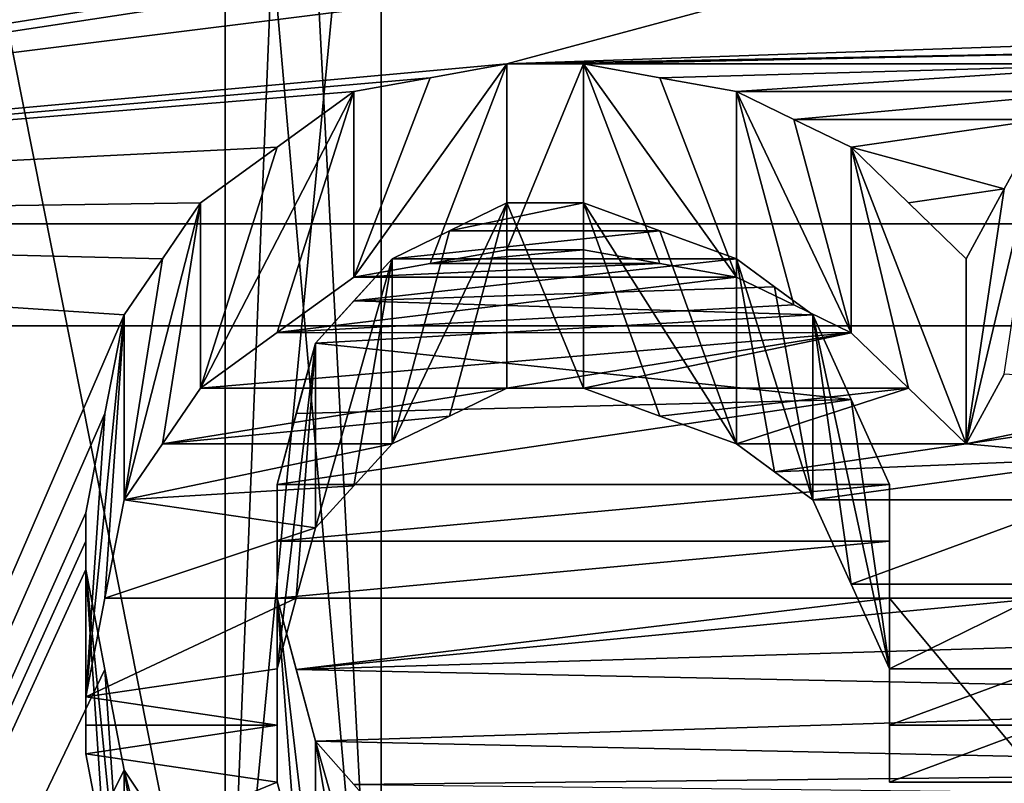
# Model space of a CAD drawing. Header units: millimetres. Extents: x -122 to 122, y -98 to 94.
# Tile 484 of 533: x 67.32 to 70.05, y 31.68 to 33.81. Entities that reach past the tile are written whole.
import ezdxf

# ---------------------------------------------------------------- set-up
doc = ezdxf.new("R2010")
doc.units = ezdxf.units.MM
doc.header["$LTSCALE"] = 26.699852
for name, color, linetype in [('1004', 7, 'CONTINUOUS'), ('1006', 7, 'CONTINUOUS'), ('1026', 7, 'CONTINUOUS'), ('1029', 7, 'CONTINUOUS'), ('1044', 7, 'CONTINUOUS'), ('1045', 7, 'CONTINUOUS'), ('1133', 7, 'CONTINUOUS'), ('1150', 7, 'CONTINUOUS'), ('1736', 7, 'CONTINUOUS'), ('1737', 7, 'CONTINUOUS'), ('4178', 7, 'CONTINUOUS'), ('4195', 7, 'CONTINUOUS'), ('4503', 7, 'CONTINUOUS'), ('4581', 7, 'CONTINUOUS'), ('4582', 7, 'CONTINUOUS'), ('4583', 7, 'CONTINUOUS'), ('4584', 7, 'CONTINUOUS'), ('4585', 7, 'CONTINUOUS'), ('4586', 7, 'CONTINUOUS'), ('4587', 7, 'CONTINUOUS'), ('4588', 7, 'CONTINUOUS'), ('4589', 7, 'CONTINUOUS'), ('4590', 7, 'CONTINUOUS'), ('4591', 7, 'CONTINUOUS'), ('4592', 7, 'CONTINUOUS'), ('4597', 7, 'CONTINUOUS'), ('4598', 7, 'CONTINUOUS'), ('4599', 7, 'CONTINUOUS'), ('4600', 7, 'CONTINUOUS'), ('4601', 7, 'CONTINUOUS'), ('4602', 7, 'CONTINUOUS'), ('4603', 7, 'CONTINUOUS'), ('4604', 7, 'CONTINUOUS'), ('4605', 7, 'CONTINUOUS'), ('4606', 7, 'CONTINUOUS'), ('4607', 7, 'CONTINUOUS'), ('4608', 7, 'CONTINUOUS'), ('4781', 7, 'CONTINUOUS'), ('4782', 7, 'CONTINUOUS'), ('4791', 7, 'CONTINUOUS'), ('4792', 7, 'CONTINUOUS'), ('4793', 7, 'CONTINUOUS'), ('4794', 7, 'CONTINUOUS')]:
    doc.layers.add(name, color=color, linetype=linetype)

msp = doc.modelspace()

# ---------------------------------------------------------------- linework, layer by layer
at = {"layer": '1004', "color": 250, "linetype": 'Continuous', "true_color": 0x323232}
for points in [[(78.9793, 35.25), (78.9793, 30.5274, -17.625), (68.3207, 35.25), (78.9793, 35.25)], [(68.3207, 35.25), (78.9793, 30.5274, -17.625), (68.3207, 30.5274, -17.625), (68.3207, 35.25)]]:
    msp.add_3dface(points, dxfattribs=at)
at = {"layer": '1006', "color": 250, "linetype": 'Continuous', "true_color": 0x323232}
for points in [[(78.9793, 35.25), (68.3207, 35.25), (68.3207, 30.5274, 17.625), (78.9793, 35.25)], [(78.9793, 30.5274, 17.625), (78.9793, 35.25), (68.3207, 30.5274, 17.625), (78.9793, 30.5274, 17.625)]]:
    msp.add_3dface(points, dxfattribs=at)
at = {"layer": '1026', "color": 250, "linetype": 'Continuous', "true_color": 0x323232}
for points in [[(66.4443, 38), (66.4443, 32.909, 19), (67.8877, 35.5), (66.4443, 38)], [(67.8877, 35.5), (66.4443, 32.909, 19), (67.8877, 30.7439, 17.75), (67.8877, 35.5)], [(66.4443, 32.909, 19), (66.4443, 19, 32.909), (67.8877, 30.7439, 17.75), (66.4443, 32.909, 19)]]:
    msp.add_3dface(points, dxfattribs=at)
at = {"layer": '1029', "color": 250, "linetype": 'Continuous', "true_color": 0x323232}
for points in [[(66.4443, 38), (67.8877, 35.5), (67.8877, 30.7439, -17.75), (66.4443, 38)], [(66.4443, 32.909, -19), (66.4443, 38), (67.8877, 30.7439, -17.75), (66.4443, 32.909, -19)], [(66.4443, 19, -32.909), (66.4443, 32.909, -19), (67.8877, 17.75, -30.7439), (66.4443, 19, -32.909)], [(67.8877, 17.75, -30.7439), (66.4443, 32.909, -19), (67.8877, 30.7439, -17.75), (67.8877, 17.75, -30.7439)]]:
    msp.add_3dface(points, dxfattribs=at)
at = {"layer": '1044', "color": 250, "linetype": 'Continuous', "true_color": 0x323232}
for points in [[(67.8877, 35.5), (68.3207, 30.5274, -17.625), (67.8877, 30.7439, -17.75), (67.8877, 35.5)], [(68.3207, 30.5274, -17.625), (67.8877, 35.5), (68.0707, 35.317), (68.3207, 30.5274, -17.625)], [(68.3207, 35.25), (68.3207, 30.5274, -17.625), (68.0707, 35.317), (68.3207, 35.25)]]:
    msp.add_3dface(points, dxfattribs=at)
at = {"layer": '1045', "color": 250, "linetype": 'Continuous', "true_color": 0x323232}
for points in [[(67.8877, 35.5), (67.8877, 30.7439, 17.75), (68.0707, 35.317), (67.8877, 35.5)], [(67.8877, 30.7439, 17.75), (68.3207, 35.25), (68.0707, 35.317), (67.8877, 30.7439, 17.75)], [(68.3207, 30.5274, 17.625), (68.3207, 35.25), (67.8877, 30.7439, 17.75), (68.3207, 30.5274, 17.625)]]:
    msp.add_3dface(points, dxfattribs=at)
at = {"layer": '1133', "color": 250, "linetype": 'Continuous', "true_color": 0x323232}
for points in [[(103.1595, 21.125, -36.5896), (103.1595, 34.3891, -24.5448), (36.8405, 21.125, -36.5896), (103.1595, 21.125, -36.5896)], [(36.8405, 21.125, -36.5896), (103.1595, 34.3891, -24.5448), (36.8405, 34.3891, -24.5448), (36.8405, 21.125, -36.5896)]]:
    msp.add_3dface(points, dxfattribs=at)
at = {"layer": '1150', "color": 250, "linetype": 'Continuous', "true_color": 0x323232}
for points in [[(63.7701, 33.238, -34.9757), (63.7701, 40.5031, -26.2213), (67.9255, 36.5444, -31.5051), (63.7701, 33.238, -34.9757)], [(68.085, 36.4363, -31.63), (63.7701, 33.238, -34.9757), (67.9255, 36.5444, -31.5051), (68.085, 36.4363, -31.63)], [(68.2447, 36.3277, -31.7547), (63.7701, 33.238, -34.9757), (68.085, 36.4363, -31.63), (68.2447, 36.3277, -31.7547)], [(76.2299, 33.238, -34.9757), (63.7701, 33.238, -34.9757), (68.2447, 36.3277, -31.7547), (76.2299, 33.238, -34.9757)], [(68.4573, 36.2552, -31.8374), (76.2299, 33.238, -34.9757), (68.2447, 36.3277, -31.7547), (68.4573, 36.2552, -31.8374)], [(68.6702, 36.1825, -31.92), (76.2299, 33.238, -34.9757), (68.4573, 36.2552, -31.8374), (68.6702, 36.1825, -31.92)], [(68.6702, 36.1825, -31.92), (68.8297, 36.1462, -31.9612), (76.2299, 33.238, -34.9757), (68.6702, 36.1825, -31.92)], [(68.9894, 36.1098, -32.0023), (76.2299, 33.238, -34.9757), (68.8297, 36.1462, -31.9612), (68.9894, 36.1098, -32.0023)], [(68.9894, 36.1098, -32.0023), (69.2552, 36.0733, -32.0433), (76.2299, 33.238, -34.9757), (68.9894, 36.1098, -32.0023)], [(69.5213, 36.0369, -32.0844), (76.2299, 33.238, -34.9757), (69.2552, 36.0733, -32.0433), (69.5213, 36.0369, -32.0844)], [(70.4787, 36.0369, -32.0844), (76.2299, 33.238, -34.9757), (69.5213, 36.0369, -32.0844), (70.4787, 36.0369, -32.0844)], [(63.7701, 24.125, -41.7857), (63.7701, 33.238, -34.9757), (67.7128, 24.1971, -41.744), (63.7701, 24.125, -41.7857)], [(76.2299, 24.125, -41.7857), (63.7701, 33.238, -34.9757), (76.2299, 33.238, -34.9757), (76.2299, 24.125, -41.7857)], [(63.7701, 33.238, -34.9757), (76.2299, 24.125, -41.7857), (72.5, 26.1526, -40.5476), (63.7701, 33.238, -34.9757)], [(67.5, 25.6247, -40.8832), (63.7701, 33.238, -34.9757), (67.5, 25.8892, -40.7163), (67.5, 25.6247, -40.8832)], [(63.7701, 33.238, -34.9757), (67.5, 25.6247, -40.8832), (67.8191, 24.3771, -41.6391), (63.7701, 33.238, -34.9757)], [(67.5, 25.8892, -40.7163), (63.7701, 33.238, -34.9757), (67.5, 26.1526, -40.5476), (67.5, 25.8892, -40.7163)], [(67.5, 26.1526, -40.5476), (63.7701, 33.238, -34.9757), (67.8724, 26.4151, -40.3771), (67.5, 26.1526, -40.5476)], [(67.8724, 26.4151, -40.3771), (63.7701, 33.238, -34.9757), (68.2447, 26.6764, -40.2049), (67.8724, 26.4151, -40.3771)], [(68.2447, 26.6764, -40.2049), (63.7701, 33.238, -34.9757), (69.0957, 26.6764, -40.2049), (68.2447, 26.6764, -40.2049)], [(69.0957, 26.6764, -40.2049), (63.7701, 33.238, -34.9757), (72.5, 26.1526, -40.5476), (69.0957, 26.6764, -40.2049)], [(67.7128, 24.1971, -41.744), (63.7701, 33.238, -34.9757), (67.8191, 24.3771, -41.6391), (67.7128, 24.1971, -41.744)]]:
    msp.add_3dface(points, dxfattribs=at)
at = {"layer": '1736', "color": 250, "linetype": 'Continuous', "true_color": 0x323232}
for points in [[(31.5, 43.165, -19.2183), (108.5, 31.6164, -35.1136), (31.5, 31.6164, -35.1136), (31.5, 43.165, -19.2183)], [(108.5, 43.165, -19.2183), (108.5, 31.6164, -35.1136), (31.5, 43.165, -19.2183), (108.5, 43.165, -19.2183)]]:
    msp.add_3dface(points, dxfattribs=at)
at = {"layer": '1737', "color": 250, "linetype": 'Continuous', "true_color": 0x323232}
for points in [[(108.5, 44.9921, -20.0318), (108.5, 32.9547, -36.5999), (31.5, 44.9921, -20.0318), (108.5, 44.9921, -20.0318)], [(31.5, 44.9921, -20.0318), (108.5, 32.9547, -36.5999), (31.5, 32.9547, -36.5999), (31.5, 44.9921, -20.0318)], [(108.5, 32.9547, -36.5999), (108.5, 15.2191, -46.8395), (31.5, 32.9547, -36.5999), (108.5, 32.9547, -36.5999)], [(31.5, 32.9547, -36.5999), (108.5, 15.2191, -46.8395), (31.5, 15.2191, -46.8395), (31.5, 32.9547, -36.5999)]]:
    msp.add_3dface(points, dxfattribs=at)
at = {"layer": '4178', "color": 250, "linetype": 'Continuous', "true_color": 0x323232}
for points in [[(103.1595, 34.3891, 24.5448), (103.1595, 21.125, 36.5896), (36.8405, 34.3891, 24.5448), (103.1595, 34.3891, 24.5448)], [(36.8405, 34.3891, 24.5448), (103.1595, 21.125, 36.5896), (36.8405, 21.125, 36.5896), (36.8405, 34.3891, 24.5448)]]:
    msp.add_3dface(points, dxfattribs=at)
at = {"layer": '4195', "color": 250, "linetype": 'Continuous', "true_color": 0x323232}
for points in [[(63.7701, 40.5031, 26.2213), (63.7701, 33.238, 34.9757), (67.5, 40.0106, 26.967), (63.7701, 40.5031, 26.2213)], [(67.5, 40.0106, 26.967), (63.7701, 33.238, 34.9757), (67.5, 39.8158, 27.2536), (67.5, 40.0106, 26.967)], [(67.5, 39.8158, 27.2536), (63.7701, 33.238, 34.9757), (67.5, 39.6191, 27.5389), (67.5, 39.8158, 27.2536)], [(67.5, 39.6191, 27.5389), (63.7701, 33.238, 34.9757), (67.8714, 39.4218, 27.8206), (67.5, 39.6191, 27.5389)], [(67.8714, 39.4218, 27.8206), (63.7701, 33.238, 34.9757), (68.2447, 39.2221, 28.1014), (67.8714, 39.4218, 27.8206)], [(63.7701, 33.238, 34.9757), (68.5638, 38.4805, 29.1086), (69.0957, 39.2221, 28.1014), (63.7701, 33.238, 34.9757)], [(68.2447, 39.2221, 28.1014), (63.7701, 33.238, 34.9757), (69.0957, 39.2221, 28.1014), (68.2447, 39.2221, 28.1014)], [(63.7701, 33.238, 34.9757), (67.9255, 36.5876, 31.4549), (68.5638, 38.4805, 29.1086), (63.7701, 33.238, 34.9757)], [(67.9255, 36.5876, 31.4549), (63.7701, 33.238, 34.9757), (67.7662, 36.4075, 31.6632), (67.9255, 36.5876, 31.4549)], [(67.7662, 36.4075, 31.6632), (63.7701, 33.238, 34.9757), (67.6064, 36.2261, 31.8705), (67.7662, 36.4075, 31.6632)], [(67.6064, 36.2261, 31.8705), (63.7701, 33.238, 34.9757), (67.5532, 36.0443, 32.076), (67.6064, 36.2261, 31.8705)], [(67.5532, 36.0443, 32.076), (63.7701, 33.238, 34.9757), (67.5, 35.8614, 32.2804), (67.5532, 36.0443, 32.076)], [(67.5, 35.8614, 32.2804), (63.7701, 33.238, 34.9757), (67.5, 35.7147, 32.4426), (67.5, 35.8614, 32.2804)], [(67.5, 35.7147, 32.4426), (63.7701, 33.238, 34.9757), (67.5, 35.5672, 32.6042), (67.5, 35.7147, 32.4426)], [(67.5, 35.5672, 32.6042), (63.7701, 33.238, 34.9757), (67.5531, 35.3825, 32.8046), (67.5, 35.5672, 32.6042)], [(67.5531, 35.3825, 32.8046), (63.7701, 33.238, 34.9757), (67.6064, 35.1966, 33.004), (67.5531, 35.3825, 32.8046)], [(67.6064, 35.1966, 33.004), (63.7701, 33.238, 34.9757), (67.7658, 35.0103, 33.2015), (67.6064, 35.1966, 33.004)], [(67.7658, 35.0103, 33.2015), (63.7701, 33.238, 34.9757), (67.9255, 34.8228, 33.3982), (67.7658, 35.0103, 33.2015)], [(67.9255, 34.8228, 33.3982), (63.7701, 33.238, 34.9757), (68.085, 34.7101, 33.5152), (67.9255, 34.8228, 33.3982)], [(68.085, 34.7101, 33.5152), (63.7701, 33.238, 34.9757), (68.2447, 34.597, 33.632), (68.085, 34.7101, 33.5152)], [(68.2447, 34.597, 33.632), (63.7701, 33.238, 34.9757), (68.5105, 34.5215, 33.7095), (68.2447, 34.597, 33.632)], [(68.5105, 34.5215, 33.7095), (63.7701, 33.238, 34.9757), (68.7766, 34.4458, 33.7868), (68.5105, 34.5215, 33.7095)], [(70.6382, 34.4458, 33.7868), (63.7701, 33.238, 34.9757), (70.9043, 34.37, 33.8639), (70.6382, 34.4458, 33.7868)], [(63.7701, 33.238, 34.9757), (70.6382, 34.4458, 33.7868), (69.0957, 34.4458, 33.7868), (63.7701, 33.238, 34.9757)], [(68.7766, 34.4458, 33.7868), (63.7701, 33.238, 34.9757), (69.0957, 34.4458, 33.7868), (68.7766, 34.4458, 33.7868)], [(63.7701, 33.238, 34.9757), (68.6702, 33.6824, 34.5479), (71.2234, 34.37, 33.8639), (63.7701, 33.238, 34.9757)], [(70.9043, 34.37, 33.8639), (63.7701, 33.238, 34.9757), (71.2234, 34.37, 33.8639), (70.9043, 34.37, 33.8639)], [(68.6702, 33.6824, 34.5479), (70.9043, 33.7593, 34.4728), (71.2234, 34.37, 33.8639), (68.6702, 33.6824, 34.5479)], [(70.6915, 33.7209, 34.5104), (70.9043, 33.7593, 34.4728), (68.6702, 33.6824, 34.5479), (70.6915, 33.7209, 34.5104)], [(68.883, 33.6824, 34.5479), (70.6915, 33.7209, 34.5104), (68.6702, 33.6824, 34.5479), (68.883, 33.6824, 34.5479)], [(70.4787, 33.6824, 34.5479), (70.6915, 33.7209, 34.5104), (68.883, 33.6824, 34.5479), (70.4787, 33.6824, 34.5479)], [(68.6702, 33.6824, 34.5479), (63.7701, 33.238, 34.9757), (68.4575, 33.6439, 34.5854), (68.6702, 33.6824, 34.5479)], [(69.0957, 33.6439, 34.5854), (70.4787, 33.6824, 34.5479), (68.883, 33.6824, 34.5479), (69.0957, 33.6439, 34.5854)], [(69.3085, 33.6054, 34.6229), (70.4787, 33.6824, 34.5479), (69.0957, 33.6439, 34.5854), (69.3085, 33.6054, 34.6229)], [(70.3192, 33.6054, 34.6228), (70.4787, 33.6824, 34.5479), (69.3085, 33.6054, 34.6229), (70.3192, 33.6054, 34.6228)], [(68.4575, 33.6439, 34.5854), (63.7701, 33.238, 34.9757), (68.2447, 33.6054, 34.6229), (68.4575, 33.6439, 34.5854)], [(68.2447, 33.6054, 34.6229), (63.7701, 33.238, 34.9757), (68.0321, 33.4511, 34.7719), (68.2447, 33.6054, 34.6229)], [(69.468, 33.5282, 34.6975), (70.3192, 33.6054, 34.6228), (69.3085, 33.6054, 34.6229), (69.468, 33.5282, 34.6975)], [(70.1596, 33.5282, 34.6976), (70.3192, 33.6054, 34.6228), (69.468, 33.5282, 34.6975), (70.1596, 33.5282, 34.6976)], [(69.6277, 33.4509, 34.7721), (70.1596, 33.5282, 34.6976), (69.468, 33.5282, 34.6975), (69.6277, 33.4509, 34.7721)], [(70.0533, 33.335, 34.8833), (70.1596, 33.5282, 34.6976), (69.6277, 33.4509, 34.7721), (70.0533, 33.335, 34.8833)], [(68.0321, 33.4511, 34.7719), (63.7701, 33.238, 34.9757), (67.8191, 33.296, 34.9204), (68.0321, 33.4511, 34.7719)], [(69.7871, 33.2962, 34.9203), (70.0533, 33.335, 34.8833), (69.6277, 33.4509, 34.7721), (69.7871, 33.2962, 34.9203)], [(69.9468, 33.1406, 35.0679), (70.0533, 33.335, 34.8833), (69.7871, 33.2962, 34.9203), (69.9468, 33.1406, 35.0679)], [(67.8191, 33.296, 34.9204), (63.7701, 33.238, 34.9757), (67.7128, 33.1407, 35.0678), (67.8191, 33.296, 34.9204)], [(68.6702, 33.296, 34.9204), (68.5107, 33.2184, 34.9943), (68.883, 33.296, 34.9204), (68.6702, 33.296, 34.9204)], [(68.883, 33.296, 34.9204), (68.5107, 33.2184, 34.9943), (69.0957, 33.2184, 34.9943), (68.883, 33.296, 34.9204)], [(63.7701, 33.238, 34.9757), (63.7701, 24.125, 41.7857), (67.6064, 32.9848, 35.2146), (63.7701, 33.238, 34.9757)], [(67.7128, 33.1407, 35.0678), (63.7701, 33.238, 34.9757), (67.6064, 32.9848, 35.2146), (67.7128, 33.1407, 35.0678)], [(68.5107, 33.2184, 34.9943), (68.3511, 33.1406, 35.0679), (69.0957, 33.2184, 34.9943), (68.5107, 33.2184, 34.9943)], [(69.0957, 33.2184, 34.9943), (68.3511, 33.1406, 35.0679), (69.3085, 33.1406, 35.0679), (69.0957, 33.2184, 34.9943)], [(68.3511, 33.1406, 35.0679), (68.2447, 33.0238, 35.178), (69.3085, 33.1406, 35.0679), (68.3511, 33.1406, 35.0679)], [(69.3085, 33.1406, 35.0679), (68.2447, 33.0238, 35.178), (69.4148, 33.0628, 35.1413), (69.3085, 33.1406, 35.0679)], [(69.4148, 33.0628, 35.1413), (68.2447, 33.0238, 35.178), (69.5213, 32.9848, 35.2146), (69.4148, 33.0628, 35.1413)], [(68.2447, 33.0238, 35.178), (68.1383, 32.9066, 35.2876), (69.5213, 32.9848, 35.2146), (68.2447, 33.0238, 35.178)], [(67.6064, 32.9848, 35.2146), (63.7701, 24.125, 41.7857), (67.5532, 32.711, 35.469), (67.6064, 32.9848, 35.2146)], [(69.5213, 32.9848, 35.2146), (68.1383, 32.9066, 35.2876), (69.6276, 32.7502, 35.4328), (69.5213, 32.9848, 35.2146)], [(68.1383, 32.9066, 35.2876), (68.0851, 32.7109, 35.4691), (69.6276, 32.7502, 35.4328), (68.1383, 32.9066, 35.2876)], [(68.0851, 32.7109, 35.4691), (68.0319, 32.5142, 35.6495), (69.6276, 32.7502, 35.4328), (68.0851, 32.7109, 35.4691)], [(69.6276, 32.7502, 35.4328), (68.0319, 32.5142, 35.6495), (69.734, 32.5142, 35.6495), (69.6276, 32.7502, 35.4328)], [(67.5532, 32.711, 35.469), (63.7701, 24.125, 41.7857), (67.5, 32.4353, 35.7213), (67.5532, 32.711, 35.469)], [(68.0319, 32.5142, 35.6495), (68.0319, 32.3564, 35.7928), (69.734, 32.5142, 35.6495), (68.0319, 32.5142, 35.6495)], [(69.734, 32.5142, 35.6495), (68.0319, 32.3564, 35.7928), (69.734, 32.3564, 35.7928), (69.734, 32.5142, 35.6495)], [(67.5, 32.4353, 35.7213), (63.7701, 24.125, 41.7857), (67.5, 32.3564, 35.7928), (67.5, 32.4353, 35.7213)], [(67.5, 32.3564, 35.7928), (63.7701, 24.125, 41.7857), (67.5, 32.2773, 35.8642), (67.5, 32.3564, 35.7928)], [(68.0319, 32.3564, 35.7928), (68.0319, 32.1981, 35.9353), (69.734, 32.3564, 35.7928), (68.0319, 32.3564, 35.7928)], [(69.734, 32.3564, 35.7928), (68.0319, 32.1981, 35.9353), (69.734, 32.1981, 35.9353), (69.734, 32.3564, 35.7928)], [(67.5, 32.2773, 35.8642), (63.7701, 24.125, 41.7857), (67.5531, 31.9997, 36.1121), (67.5, 32.2773, 35.8642)], [(68.0319, 32.1981, 35.9353), (68.0851, 31.9996, 36.1121), (69.734, 32.1981, 35.9353), (68.0319, 32.1981, 35.9353)], [(69.734, 32.1981, 35.9353), (68.0851, 31.9996, 36.1121), (70.1596, 32.1981, 35.9353), (69.734, 32.1981, 35.9353)], [(70.1596, 32.1981, 35.9353), (68.0851, 31.9996, 36.1121), (71.9681, 32.1187, 36.0063), (70.1596, 32.1981, 35.9353)], [(71.9681, 32.1187, 36.0063), (68.0851, 31.9996, 36.1121), (71.9149, 31.92, 36.1826), (71.9681, 32.1187, 36.0063)], [(67.5531, 31.9997, 36.1121), (63.7701, 24.125, 41.7857), (67.6064, 31.7203, 36.3578), (67.5531, 31.9997, 36.1121)], [(68.0851, 31.9996, 36.1121), (68.1383, 31.8002, 36.2879), (71.9149, 31.92, 36.1826), (68.0851, 31.9996, 36.1121)], [(71.9149, 31.92, 36.1826), (68.1383, 31.8002, 36.2879), (71.8617, 31.7203, 36.3578), (71.9149, 31.92, 36.1826)], [(68.1383, 31.8002, 36.2879), (68.2446, 31.6803, 36.3926), (71.8617, 31.7203, 36.3578), (68.1383, 31.8002, 36.2879)], [(67.6064, 31.7203, 36.3578), (63.7701, 24.125, 41.7857), (67.7127, 31.5601, 36.4969), (67.6064, 31.7203, 36.3578)], [(71.8617, 31.7203, 36.3578), (68.2446, 31.6803, 36.3926), (71.8085, 31.6402, 36.4274), (71.8617, 31.7203, 36.3578)]]:
    msp.add_3dface(points, dxfattribs=at)
at = {"layer": '4503', "color": 250, "linetype": 'Continuous', "true_color": 0x323232}
for points in [[(69.0957, 33.1278, 33.6914), (68.883, 33.1661, 33.6537), (68.4575, 33.1278, 33.6914), (69.0957, 33.1278, 33.6914)], [(68.883, 33.1661, 33.6537), (68.6702, 33.1661, 33.6537), (68.4575, 33.1278, 33.6914), (68.883, 33.1661, 33.6537)], [(69.3085, 33.0894, 33.7292), (69.0957, 33.1278, 33.6914), (68.2447, 33.0894, 33.7292), (69.3085, 33.0894, 33.7292)], [(69.0957, 33.1278, 33.6914), (68.4575, 33.1278, 33.6914), (68.2447, 33.0894, 33.7292), (69.0957, 33.1278, 33.6914)], [(69.468, 33.0126, 33.8043), (69.3085, 33.0894, 33.7292), (68.0321, 32.9357, 33.8792), (69.468, 33.0126, 33.8043)], [(69.3085, 33.0894, 33.7292), (68.2447, 33.0894, 33.7292), (68.0321, 32.9357, 33.8792), (69.3085, 33.0894, 33.7292)], [(69.6277, 32.9355, 33.8794), (69.468, 33.0126, 33.8043), (68.0321, 32.9357, 33.8792), (69.6277, 32.9355, 33.8794)], [(69.6277, 32.9355, 33.8794), (68.0321, 32.9357, 33.8792), (67.8191, 32.7812, 34.0287), (69.6277, 32.9355, 33.8794)], [(67.8191, 32.7812, 34.0287), (68.6702, 32.7812, 34.0287), (69.6277, 32.9355, 33.8794), (67.8191, 32.7812, 34.0287)], [(68.6702, 32.7812, 34.0287), (68.883, 32.7812, 34.0287), (69.6277, 32.9355, 33.8794), (68.6702, 32.7812, 34.0287)], [(69.7871, 32.7813, 34.0286), (69.6277, 32.9355, 33.8794), (68.883, 32.7812, 34.0287), (69.7871, 32.7813, 34.0286)], [(70.0533, 32.82, 33.9913), (69.9468, 32.6264, 34.1772), (70.6916, 32.7812, 34.0287), (70.0533, 32.82, 33.9913)], [(67.8191, 32.7812, 34.0287), (67.7128, 32.6265, 34.1771), (68.6702, 32.7812, 34.0287), (67.8191, 32.7812, 34.0287)], [(67.7128, 32.6265, 34.1771), (68.5107, 32.7039, 34.1031), (68.6702, 32.7812, 34.0287), (67.7128, 32.6265, 34.1771)], [(69.7871, 32.7813, 34.0286), (68.883, 32.7812, 34.0287), (69.0957, 32.7039, 34.1031), (69.7871, 32.7813, 34.0286)], [(69.7871, 32.7813, 34.0286), (69.0957, 32.7039, 34.1031), (69.3085, 32.6264, 34.1772), (69.7871, 32.7813, 34.0286)], [(69.9468, 32.6264, 34.1772), (69.7871, 32.7813, 34.0286), (69.3085, 32.6264, 34.1772), (69.9468, 32.6264, 34.1772)], [(69.9468, 32.6264, 34.1772), (70.4787, 32.7039, 34.1031), (70.6916, 32.7812, 34.0287), (69.9468, 32.6264, 34.1772)], [(67.7128, 32.6265, 34.1771), (68.3511, 32.6264, 34.1772), (68.5107, 32.7039, 34.1031), (67.7128, 32.6265, 34.1771)], [(69.9468, 32.6264, 34.1772), (70.3724, 32.5877, 34.2141), (70.4787, 32.7039, 34.1031), (69.9468, 32.6264, 34.1772)], [(67.7128, 32.6265, 34.1771), (67.6064, 32.471, 34.3248), (68.3511, 32.6264, 34.1772), (67.7128, 32.6265, 34.1771)], [(67.6064, 32.471, 34.3248), (68.2447, 32.51, 34.2879), (68.3511, 32.6264, 34.1772), (67.6064, 32.471, 34.3248)], [(69.9468, 32.6264, 34.1772), (69.3085, 32.6264, 34.1772), (69.4148, 32.5488, 34.2511), (69.9468, 32.6264, 34.1772)], [(69.9468, 32.6264, 34.1772), (69.4148, 32.5488, 34.2511), (70.3724, 32.5877, 34.2141), (69.9468, 32.6264, 34.1772)], [(69.4148, 32.5488, 34.2511), (69.5213, 32.471, 34.3248), (70.3724, 32.5877, 34.2141), (69.4148, 32.5488, 34.2511)], [(69.5213, 32.471, 34.3248), (70.266, 32.471, 34.3248), (70.3724, 32.5877, 34.2141), (69.5213, 32.471, 34.3248)], [(67.6064, 32.471, 34.3248), (68.1383, 32.3932, 34.3983), (68.2447, 32.51, 34.2879), (67.6064, 32.471, 34.3248)], [(67.6064, 32.471, 34.3248), (67.5532, 32.1983, 34.5808), (68.1383, 32.3932, 34.3983), (67.6064, 32.471, 34.3248)], [(69.5213, 32.471, 34.3248), (69.6276, 32.2373, 34.5444), (70.266, 32.471, 34.3248), (69.5213, 32.471, 34.3248)], [(69.6276, 32.2373, 34.5444), (70.2128, 32.2373, 34.5445), (70.266, 32.471, 34.3248), (69.6276, 32.2373, 34.5444)], [(67.5532, 32.1983, 34.5808), (68.0851, 32.1981, 34.581), (68.1383, 32.3932, 34.3983), (67.5532, 32.1983, 34.5808)], [(69.6276, 32.2373, 34.5444), (69.734, 32.002, 34.7625), (70.2128, 32.2373, 34.5445), (69.6276, 32.2373, 34.5444)], [(69.734, 32.002, 34.7625), (70.1596, 32.002, 34.7625), (70.2128, 32.2373, 34.5445), (69.734, 32.002, 34.7625)], [(67.5532, 32.1983, 34.5808), (67.5, 31.9234, 34.8347), (68.0851, 32.1981, 34.581), (67.5532, 32.1983, 34.5808)], [(67.5, 31.9234, 34.8347), (68.0319, 32.002, 34.7625), (68.0851, 32.1981, 34.581), (67.5, 31.9234, 34.8347)], [(67.5, 31.9234, 34.8347), (68.0319, 31.8448, 34.9066), (68.0319, 32.002, 34.7625), (67.5, 31.9234, 34.8347)], [(69.734, 32.002, 34.7625), (69.734, 31.8448, 34.9066), (70.1596, 32.002, 34.7625), (69.734, 32.002, 34.7625)], [(69.734, 31.8448, 34.9066), (70.1596, 31.8448, 34.9066), (70.1596, 32.002, 34.7625), (69.734, 31.8448, 34.9066)], [(67.5, 31.9234, 34.8347), (67.5, 31.8447, 34.9067), (68.0319, 31.8448, 34.9066), (67.5, 31.9234, 34.8347)], [(67.5, 31.8447, 34.9067), (67.5, 31.7659, 34.9784), (68.0319, 31.8448, 34.9066), (67.5, 31.8447, 34.9067)], [(67.5, 31.7659, 34.9784), (68.0319, 31.6869, 35.05), (68.0319, 31.8448, 34.9066), (67.5, 31.7659, 34.9784)], [(69.734, 31.8448, 34.9066), (69.734, 31.6869, 35.05), (70.1596, 31.8448, 34.9066), (69.734, 31.8448, 34.9066)], [(69.734, 31.6869, 35.05), (70.1596, 31.6869, 35.05), (70.1596, 31.8448, 34.9066), (69.734, 31.6869, 35.05)], [(67.5, 31.7659, 34.9784), (67.5531, 31.4892, 35.2277), (68.0319, 31.6869, 35.05), (67.5, 31.7659, 34.9784)], [(67.5531, 31.4892, 35.2277), (68.0851, 31.4891, 35.2278), (68.0319, 31.6869, 35.05), (67.5531, 31.4892, 35.2277)]]:
    msp.add_3dface(points, dxfattribs=at)
at = {"layer": '4581', "color": 250, "linetype": 'Continuous', "true_color": 0x323232}
for points in [[(70.1596, 33.5282, 34.6976), (70.0533, 33.335, 34.8833), (69.9468, 32.6264, 34.1772), (70.1596, 33.5282, 34.6976)], [(70.0533, 32.82, 33.9913), (70.1596, 33.5282, 34.6976), (69.9468, 32.6264, 34.1772), (70.0533, 32.82, 33.9913)], [(70.0533, 33.335, 34.8833), (69.9468, 33.1406, 35.0679), (69.9468, 32.6264, 34.1772), (70.0533, 33.335, 34.8833)]]:
    msp.add_3dface(points, dxfattribs=at)
at = {"layer": '4582', "color": 250, "linetype": 'Continuous', "true_color": 0x323232}
for points in [[(69.9468, 33.1406, 35.0679), (69.7871, 33.2962, 34.9203), (69.6277, 33.4509, 34.7721), (69.9468, 33.1406, 35.0679)], [(69.9468, 33.1406, 35.0679), (69.6277, 33.4509, 34.7721), (69.9468, 32.6264, 34.1772), (69.9468, 33.1406, 35.0679)], [(69.9468, 32.6264, 34.1772), (69.6277, 33.4509, 34.7721), (69.7871, 32.7813, 34.0286), (69.9468, 32.6264, 34.1772)], [(69.7871, 32.7813, 34.0286), (69.6277, 33.4509, 34.7721), (69.6277, 32.9355, 33.8794), (69.7871, 32.7813, 34.0286)]]:
    msp.add_3dface(points, dxfattribs=at)
at = {"layer": '4583', "color": 250, "linetype": 'Continuous', "true_color": 0x323232}
for points in [[(69.3085, 33.6054, 34.6229), (69.6277, 32.9355, 33.8794), (69.468, 33.5282, 34.6975), (69.3085, 33.6054, 34.6229)], [(69.6277, 32.9355, 33.8794), (69.3085, 33.6054, 34.6229), (69.468, 33.0126, 33.8043), (69.6277, 32.9355, 33.8794)], [(69.468, 33.0126, 33.8043), (69.3085, 33.6054, 34.6229), (69.3085, 33.0894, 33.7292), (69.468, 33.0126, 33.8043)], [(69.6277, 33.4509, 34.7721), (69.468, 33.5282, 34.6975), (69.6277, 32.9355, 33.8794), (69.6277, 33.4509, 34.7721)]]:
    msp.add_3dface(points, dxfattribs=at)
at = {"layer": '4584', "color": 250, "linetype": 'Continuous', "true_color": 0x323232}
for points in [[(68.883, 33.6824, 34.5479), (69.3085, 33.0894, 33.7292), (69.0957, 33.6439, 34.5854), (68.883, 33.6824, 34.5479)], [(69.3085, 33.0894, 33.7292), (68.883, 33.6824, 34.5479), (69.0957, 33.1278, 33.6914), (69.3085, 33.0894, 33.7292)], [(69.0957, 33.1278, 33.6914), (68.883, 33.6824, 34.5479), (68.883, 33.1661, 33.6537), (69.0957, 33.1278, 33.6914)], [(69.3085, 33.6054, 34.6229), (69.0957, 33.6439, 34.5854), (69.3085, 33.0894, 33.7292), (69.3085, 33.6054, 34.6229)]]:
    msp.add_3dface(points, dxfattribs=at)
at = {"layer": '4585', "color": 250, "linetype": 'Continuous', "true_color": 0x323232}
for points in [[(68.883, 33.6824, 34.5479), (68.6702, 33.6824, 34.5479), (68.6702, 33.1661, 33.6537), (68.883, 33.6824, 34.5479)], [(68.883, 33.1661, 33.6537), (68.883, 33.6824, 34.5479), (68.6702, 33.1661, 33.6537), (68.883, 33.1661, 33.6537)]]:
    msp.add_3dface(points, dxfattribs=at)
at = {"layer": '4586', "color": 250, "linetype": 'Continuous', "true_color": 0x323232}
for points in [[(68.6702, 33.6824, 34.5479), (68.4575, 33.6439, 34.5854), (68.2447, 33.0894, 33.7292), (68.6702, 33.6824, 34.5479)], [(68.4575, 33.1278, 33.6914), (68.6702, 33.6824, 34.5479), (68.2447, 33.0894, 33.7292), (68.4575, 33.1278, 33.6914)], [(68.6702, 33.1661, 33.6537), (68.6702, 33.6824, 34.5479), (68.4575, 33.1278, 33.6914), (68.6702, 33.1661, 33.6537)], [(68.4575, 33.6439, 34.5854), (68.2447, 33.6054, 34.6229), (68.2447, 33.0894, 33.7292), (68.4575, 33.6439, 34.5854)]]:
    msp.add_3dface(points, dxfattribs=at)
at = {"layer": '4587', "color": 250, "linetype": 'Continuous', "true_color": 0x323232}
for points in [[(68.2447, 33.6054, 34.6229), (68.0321, 33.4511, 34.7719), (67.8191, 32.7812, 34.0287), (68.2447, 33.6054, 34.6229)], [(68.0321, 32.9357, 33.8792), (68.2447, 33.6054, 34.6229), (67.8191, 32.7812, 34.0287), (68.0321, 32.9357, 33.8792)], [(68.2447, 33.0894, 33.7292), (68.2447, 33.6054, 34.6229), (68.0321, 32.9357, 33.8792), (68.2447, 33.0894, 33.7292)], [(68.0321, 33.4511, 34.7719), (67.8191, 33.296, 34.9204), (67.8191, 32.7812, 34.0287), (68.0321, 33.4511, 34.7719)]]:
    msp.add_3dface(points, dxfattribs=at)
at = {"layer": '4588', "color": 250, "linetype": 'Continuous', "true_color": 0x323232}
for points in [[(67.8191, 33.296, 34.9204), (67.7128, 33.1407, 35.0678), (67.6064, 32.471, 34.3248), (67.8191, 33.296, 34.9204)], [(67.7128, 32.6265, 34.1771), (67.8191, 33.296, 34.9204), (67.6064, 32.471, 34.3248), (67.7128, 32.6265, 34.1771)], [(67.8191, 32.7812, 34.0287), (67.8191, 33.296, 34.9204), (67.7128, 32.6265, 34.1771), (67.8191, 32.7812, 34.0287)], [(67.7128, 33.1407, 35.0678), (67.6064, 32.9848, 35.2146), (67.6064, 32.471, 34.3248), (67.7128, 33.1407, 35.0678)]]:
    msp.add_3dface(points, dxfattribs=at)
at = {"layer": '4589', "color": 250, "linetype": 'Continuous', "true_color": 0x323232}
for points in [[(67.6064, 32.9848, 35.2146), (67.5532, 32.711, 35.469), (67.5, 31.9234, 34.8347), (67.6064, 32.9848, 35.2146)], [(67.5532, 32.1983, 34.5808), (67.6064, 32.9848, 35.2146), (67.5, 31.9234, 34.8347), (67.5532, 32.1983, 34.5808)], [(67.6064, 32.471, 34.3248), (67.6064, 32.9848, 35.2146), (67.5532, 32.1983, 34.5808), (67.6064, 32.471, 34.3248)], [(67.5532, 32.711, 35.469), (67.5, 32.4353, 35.7213), (67.5, 31.9234, 34.8347), (67.5532, 32.711, 35.469)]]:
    msp.add_3dface(points, dxfattribs=at)
at = {"layer": '4590', "color": 250, "linetype": 'Continuous', "true_color": 0x323232}
for points in [[(67.5, 32.4353, 35.7213), (67.5, 32.3564, 35.7928), (67.5, 31.7659, 34.9784), (67.5, 32.4353, 35.7213)], [(67.5, 31.9234, 34.8347), (67.5, 32.4353, 35.7213), (67.5, 31.8447, 34.9067), (67.5, 31.9234, 34.8347)], [(67.5, 31.8447, 34.9067), (67.5, 32.4353, 35.7213), (67.5, 31.7659, 34.9784), (67.5, 31.8447, 34.9067)], [(67.5, 32.3564, 35.7928), (67.5, 32.2773, 35.8642), (67.5, 31.7659, 34.9784), (67.5, 32.3564, 35.7928)]]:
    msp.add_3dface(points, dxfattribs=at)
at = {"layer": '4591', "color": 250, "linetype": 'Continuous', "true_color": 0x323232}
for points in [[(67.5, 32.2773, 35.8642), (67.5531, 31.9997, 36.1121), (67.6064, 31.2105, 35.4749), (67.5, 32.2773, 35.8642)], [(67.5, 31.7659, 34.9784), (67.5, 32.2773, 35.8642), (67.5531, 31.4892, 35.2277), (67.5, 31.7659, 34.9784)], [(67.5531, 31.4892, 35.2277), (67.5, 32.2773, 35.8642), (67.6064, 31.2105, 35.4749), (67.5531, 31.4892, 35.2277)], [(67.5531, 31.9997, 36.1121), (67.6064, 31.7203, 36.3578), (67.6064, 31.2105, 35.4749), (67.5531, 31.9997, 36.1121)]]:
    msp.add_3dface(points, dxfattribs=at)
at = {"layer": '4592', "color": 250, "linetype": 'Continuous', "true_color": 0x323232}
for points in [[(67.6064, 31.7203, 36.3578), (67.7127, 31.5601, 36.4969), (67.8191, 30.8905, 35.7539), (67.6064, 31.7203, 36.3578)], [(67.6064, 31.2105, 35.4749), (67.6064, 31.7203, 36.3578), (67.7127, 31.0508, 35.6147), (67.6064, 31.2105, 35.4749)], [(67.7127, 31.0508, 35.6147), (67.6064, 31.7203, 36.3578), (67.8191, 30.8905, 35.7539), (67.7127, 31.0508, 35.6147)]]:
    msp.add_3dface(points, dxfattribs=at)
at = {"layer": '4597', "color": 250, "linetype": 'Continuous', "true_color": 0x323232}
for points in [[(68.3511, 31.56, 36.4969), (68.2446, 31.6803, 36.3926), (68.1383, 31.8002, 36.2879), (68.3511, 31.56, 36.4969)], [(68.3511, 31.56, 36.4969), (68.1383, 31.8002, 36.2879), (68.3511, 31.0507, 35.6148), (68.3511, 31.56, 36.4969)], [(68.3511, 31.0507, 35.6148), (68.1383, 31.8002, 36.2879), (68.2446, 31.1707, 35.5099), (68.3511, 31.0507, 35.6148)], [(68.2446, 31.1707, 35.5099), (68.1383, 31.8002, 36.2879), (68.1383, 31.2902, 35.4046), (68.2446, 31.1707, 35.5099)]]:
    msp.add_3dface(points, dxfattribs=at)
at = {"layer": '4598', "color": 250, "linetype": 'Continuous', "true_color": 0x323232}
for points in [[(68.1383, 31.8002, 36.2879), (68.0851, 31.9996, 36.1121), (68.0319, 32.1981, 35.9353), (68.1383, 31.8002, 36.2879)], [(68.1383, 31.8002, 36.2879), (68.0319, 32.1981, 35.9353), (68.1383, 31.2902, 35.4046), (68.1383, 31.8002, 36.2879)], [(68.1383, 31.2902, 35.4046), (68.0319, 32.1981, 35.9353), (68.0851, 31.4891, 35.2278), (68.1383, 31.2902, 35.4046)], [(68.0851, 31.4891, 35.2278), (68.0319, 32.1981, 35.9353), (68.0319, 31.6869, 35.05), (68.0851, 31.4891, 35.2278)]]:
    msp.add_3dface(points, dxfattribs=at)
at = {"layer": '4599', "color": 250, "linetype": 'Continuous', "true_color": 0x323232}
for points in [[(68.0319, 32.1981, 35.9353), (68.0319, 32.3564, 35.7928), (68.0319, 32.5142, 35.6495), (68.0319, 32.1981, 35.9353)], [(68.0319, 32.1981, 35.9353), (68.0319, 32.5142, 35.6495), (68.0319, 31.6869, 35.05), (68.0319, 32.1981, 35.9353)], [(68.0319, 31.6869, 35.05), (68.0319, 32.5142, 35.6495), (68.0319, 31.8448, 34.9066), (68.0319, 31.6869, 35.05)], [(68.0319, 31.8448, 34.9066), (68.0319, 32.5142, 35.6495), (68.0319, 32.002, 34.7625), (68.0319, 31.8448, 34.9066)]]:
    msp.add_3dface(points, dxfattribs=at)
at = {"layer": '4600', "color": 250, "linetype": 'Continuous', "true_color": 0x323232}
for points in [[(68.0319, 32.5142, 35.6495), (68.0851, 32.7109, 35.4691), (68.1383, 32.9066, 35.2876), (68.0319, 32.5142, 35.6495)], [(68.0319, 32.5142, 35.6495), (68.1383, 32.9066, 35.2876), (68.0319, 32.002, 34.7625), (68.0319, 32.5142, 35.6495)], [(68.0319, 32.002, 34.7625), (68.1383, 32.9066, 35.2876), (68.0851, 32.1981, 34.581), (68.0319, 32.002, 34.7625)], [(68.0851, 32.1981, 34.581), (68.1383, 32.9066, 35.2876), (68.1383, 32.3932, 34.3983), (68.0851, 32.1981, 34.581)]]:
    msp.add_3dface(points, dxfattribs=at)
at = {"layer": '4601', "color": 250, "linetype": 'Continuous', "true_color": 0x323232}
for points in [[(68.1383, 32.9066, 35.2876), (68.2447, 33.0238, 35.178), (68.3511, 33.1406, 35.0679), (68.1383, 32.9066, 35.2876)], [(68.1383, 32.9066, 35.2876), (68.3511, 33.1406, 35.0679), (68.1383, 32.3932, 34.3983), (68.1383, 32.9066, 35.2876)], [(68.1383, 32.3932, 34.3983), (68.3511, 33.1406, 35.0679), (68.2447, 32.51, 34.2879), (68.1383, 32.3932, 34.3983)], [(68.2447, 32.51, 34.2879), (68.3511, 33.1406, 35.0679), (68.3511, 32.6264, 34.1772), (68.2447, 32.51, 34.2879)]]:
    msp.add_3dface(points, dxfattribs=at)
at = {"layer": '4602', "color": 250, "linetype": 'Continuous', "true_color": 0x323232}
for points in [[(68.6702, 33.296, 34.9204), (68.3511, 32.6264, 34.1772), (68.5107, 33.2184, 34.9943), (68.6702, 33.296, 34.9204)], [(68.3511, 32.6264, 34.1772), (68.6702, 33.296, 34.9204), (68.5107, 32.7039, 34.1031), (68.3511, 32.6264, 34.1772)], [(68.5107, 32.7039, 34.1031), (68.6702, 33.296, 34.9204), (68.6702, 32.7812, 34.0287), (68.5107, 32.7039, 34.1031)], [(68.3511, 33.1406, 35.0679), (68.5107, 33.2184, 34.9943), (68.3511, 32.6264, 34.1772), (68.3511, 33.1406, 35.0679)]]:
    msp.add_3dface(points, dxfattribs=at)
at = {"layer": '4603', "color": 250, "linetype": 'Continuous', "true_color": 0x323232}
for points in [[(68.6702, 33.296, 34.9204), (68.883, 33.296, 34.9204), (68.883, 32.7812, 34.0287), (68.6702, 33.296, 34.9204)], [(68.6702, 32.7812, 34.0287), (68.6702, 33.296, 34.9204), (68.883, 32.7812, 34.0287), (68.6702, 32.7812, 34.0287)]]:
    msp.add_3dface(points, dxfattribs=at)
at = {"layer": '4604', "color": 250, "linetype": 'Continuous', "true_color": 0x323232}
for points in [[(68.883, 33.296, 34.9204), (69.0957, 33.2184, 34.9943), (69.3085, 32.6264, 34.1772), (68.883, 33.296, 34.9204)], [(68.883, 32.7812, 34.0287), (68.883, 33.296, 34.9204), (69.0957, 32.7039, 34.1031), (68.883, 32.7812, 34.0287)], [(69.0957, 32.7039, 34.1031), (68.883, 33.296, 34.9204), (69.3085, 32.6264, 34.1772), (69.0957, 32.7039, 34.1031)], [(69.0957, 33.2184, 34.9943), (69.3085, 33.1406, 35.0679), (69.3085, 32.6264, 34.1772), (69.0957, 33.2184, 34.9943)]]:
    msp.add_3dface(points, dxfattribs=at)
at = {"layer": '4605', "color": 250, "linetype": 'Continuous', "true_color": 0x323232}
for points in [[(69.3085, 33.1406, 35.0679), (69.4148, 33.0628, 35.1413), (69.5213, 32.471, 34.3248), (69.3085, 33.1406, 35.0679)], [(69.3085, 32.6264, 34.1772), (69.3085, 33.1406, 35.0679), (69.4148, 32.5488, 34.2511), (69.3085, 32.6264, 34.1772)], [(69.4148, 32.5488, 34.2511), (69.3085, 33.1406, 35.0679), (69.5213, 32.471, 34.3248), (69.4148, 32.5488, 34.2511)], [(69.4148, 33.0628, 35.1413), (69.5213, 32.9848, 35.2146), (69.5213, 32.471, 34.3248), (69.4148, 33.0628, 35.1413)]]:
    msp.add_3dface(points, dxfattribs=at)
at = {"layer": '4606', "color": 250, "linetype": 'Continuous', "true_color": 0x323232}
for points in [[(69.5213, 32.9848, 35.2146), (69.6276, 32.7502, 35.4328), (69.734, 32.002, 34.7625), (69.5213, 32.9848, 35.2146)], [(69.5213, 32.471, 34.3248), (69.5213, 32.9848, 35.2146), (69.6276, 32.2373, 34.5444), (69.5213, 32.471, 34.3248)], [(69.6276, 32.2373, 34.5444), (69.5213, 32.9848, 35.2146), (69.734, 32.002, 34.7625), (69.6276, 32.2373, 34.5444)], [(69.6276, 32.7502, 35.4328), (69.734, 32.5142, 35.6495), (69.734, 32.002, 34.7625), (69.6276, 32.7502, 35.4328)]]:
    msp.add_3dface(points, dxfattribs=at)
at = {"layer": '4607', "color": 250, "linetype": 'Continuous', "true_color": 0x323232}
for points in [[(69.734, 32.5142, 35.6495), (69.734, 32.3564, 35.7928), (69.734, 31.6869, 35.05), (69.734, 32.5142, 35.6495)], [(69.734, 32.002, 34.7625), (69.734, 32.5142, 35.6495), (69.734, 31.8448, 34.9066), (69.734, 32.002, 34.7625)], [(69.734, 31.8448, 34.9066), (69.734, 32.5142, 35.6495), (69.734, 31.6869, 35.05), (69.734, 31.8448, 34.9066)], [(69.734, 32.3564, 35.7928), (69.734, 32.1981, 35.9353), (69.734, 31.6869, 35.05), (69.734, 32.3564, 35.7928)]]:
    msp.add_3dface(points, dxfattribs=at)
at = {"layer": '4608', "color": 250, "linetype": 'Continuous', "true_color": 0x323232}
for points in [[(69.734, 32.1981, 35.9353), (70.1596, 32.1981, 35.9353), (70.1596, 31.6869, 35.05), (69.734, 32.1981, 35.9353)], [(69.734, 31.6869, 35.05), (69.734, 32.1981, 35.9353), (70.1596, 31.6869, 35.05), (69.734, 31.6869, 35.05)]]:
    msp.add_3dface(points, dxfattribs=at)
at = {"layer": '4781', "color": 250, "linetype": 'Continuous', "true_color": 0x323232}
for points in [[(31.5, 31.6164, 35.1136), (108.5, 43.165, 19.2183), (31.5, 43.165, 19.2183), (31.5, 31.6164, 35.1136)], [(108.5, 31.6164, 35.1136), (108.5, 43.165, 19.2183), (31.5, 31.6164, 35.1136), (108.5, 31.6164, 35.1136)]]:
    msp.add_3dface(points, dxfattribs=at)
at = {"layer": '4782', "color": 250, "linetype": 'Continuous', "true_color": 0x323232}
for points in [[(108.5, 32.9547, 36.5999), (108.5, 44.9921, 20.0318), (31.5, 32.9547, 36.5999), (108.5, 32.9547, 36.5999)], [(31.5, 32.9547, 36.5999), (108.5, 44.9921, 20.0318), (31.5, 44.9921, 20.0318), (31.5, 32.9547, 36.5999)], [(108.5, 15.2191, 46.8395), (108.5, 32.9547, 36.5999), (31.5, 15.2191, 46.8395), (108.5, 15.2191, 46.8395)], [(31.5, 15.2191, 46.8395), (108.5, 32.9547, 36.5999), (31.5, 32.9547, 36.5999), (31.5, 15.2191, 46.8395)]]:
    msp.add_3dface(points, dxfattribs=at)
at = {"layer": '4791', "color": 150, "linetype": 'Continuous', "true_color": 0x378cff}
for points in [[(22, 28.0584, -35.181), (22, 40.5443, -19.523), (122, 28.0584, -35.181), (22, 28.0584, -35.181)], [(22, 40.5443, -19.523), (122, 40.5443, -19.523), (122, 28.0584, -35.181), (22, 40.5443, -19.523)]]:
    msp.add_3dface(points, dxfattribs=at)
at = {"layer": '4792', "color": 150, "linetype": 'Continuous', "true_color": 0x378cff}
for points in [[(22, 40.5443, 19.523), (22, 28.0584, 35.181), (122, 40.5443, 19.523), (22, 40.5443, 19.523)], [(22, 28.0584, 35.181), (122, 28.0584, 35.181), (122, 40.5443, 19.523), (22, 28.0584, 35.181)]]:
    msp.add_3dface(points, dxfattribs=at)
at = {"layer": '4793', "color": 150, "linetype": 'Continuous', "true_color": 0x378cff}
for points in [[(22, 28.076, 28.076), (22, 34.3853, 19.854), (122, 28.076, 28.076), (22, 28.076, 28.076)], [(22, 34.3853, 19.854), (122, 34.3853, 19.854), (122, 28.076, 28.076), (22, 34.3853, 19.854)]]:
    msp.add_3dface(points, dxfattribs=at)
at = {"layer": '4794', "color": 150, "linetype": 'Continuous', "true_color": 0x378cff}
for points in [[(22, 34.3853, -19.854), (22, 28.076, -28.076), (122, 34.3853, -19.854), (22, 34.3853, -19.854)], [(22, 28.076, -28.076), (122, 28.076, -28.076), (122, 34.3853, -19.854), (22, 28.076, -28.076)]]:
    msp.add_3dface(points, dxfattribs=at)

doc.saveas('drawing.dxf')
